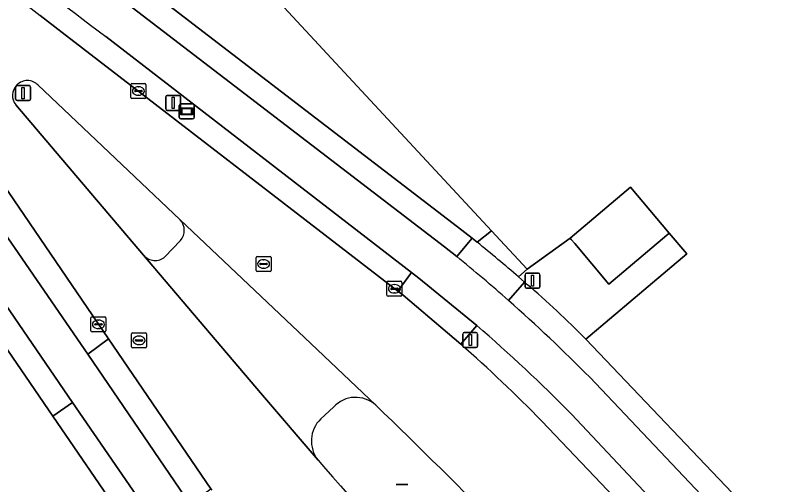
# Model space of a CAD drawing. Extents: x 156141 to 158132, y 385651 to 388333.
# Drawn here: x 156736.8 to 156788, y 386934.7 to 386966 of the extents above; entities that cross this region are included whole.
import ezdxf

# ---------------------------------------------------------------- set-up
doc = ezdxf.new("R2010")
doc.units = 0
for name, color, linetype in [('IMGEO_Berm_groen', 7, 'Continuous'), ('IMGEO_Erf', 7, 'Continuous'), ('IMGEO_Fietspad_gesloten', 7, 'Continuous'), ('IMGEO_Hek', 7, 'Continuous'), ('IMGEO_Kolk', 7, 'Continuous'), ('IMGEO_Lichtmast', 7, 'Continuous'), ('IMGEO_Pand', 7, 'Continuous'), ('IMGEO_Rijbaan_lokaal_gesloten', 7, 'Continuous'), ('IMGEO_Rijbaan_lokaal_open', 7, 'Continuous'), ('IMGEO_Rioolput', 7, 'Continuous'), ('IMGEO_Verkeersbordpaal', 7, 'Continuous'), ('IMGEO_Verklikker', 7, 'Continuous'), ('IMGEO_Voetpad_open', 7, 'Continuous'), ('IMGEO_Wegwijzer', 7, 'Continuous')]:
    doc.layers.add(name, color=color, linetype=linetype)

msp = doc.modelspace()

# ---------------------------------------------------------------- linework, layer by layer
at = {"layer": 'IMGEO_Berm_groen'}
for points in [[(156741.832, 386970.602), (156766.2, 386951.885), (156767.163, 386951.124), (156767.493, 386950.859), (156768.456, 386951.606), (156723.571, 387000)], [(156738.439, 386965.95), (156739.907, 386964.817), (156762.228, 386947.591), (156763.14, 386948.836), (156742.816, 386964.54)], [(156747.761, 386952.339), (156738.293, 386961.318)], [(156736.821, 386959.999), (156745.322, 386949.988)], [(156731.684, 386957.834), (156741.603, 386943.399), (156742.987, 386944.417), (156733.162, 386958.823)], [(156746.734, 386949.886), (156747.765, 386950.974)], [(156767.48, 386945.303), (156766.409, 386944.079)], [(156757.946, 386939.888), (156757.102, 386939.1)], [(156785.072, 386927.367), (156773.762, 386939.42)], [(156771.805, 386938.949), (156782.288, 386927.922)]]:
    msp.add_lwpolyline(points, dxfattribs=at)
for centre, radius, start, end in [((156815.086, 387062.545), 121.77, 224.02719, 233.59459), ((156804.583, 387052.508), 108.937, 224.06374, 232.61469), ((156737.589, 386960.623), 0.99, 134.9612, 219.0723), ((156737.589, 386960.622), 0.99, 44.6661, 134.9256), ((156747.013, 386951.654), 1.014, 317.8738, 42.462), ((156746.079, 386950.641), 1, 220.7916, 310.9449), ((156699.94, 386866.887), 103.493, 44.4955, 49.26165), ((156694.97, 386863.533), 107.662, 44.46606, 48.42913), ((156759.413, 386938.535), 1.996, 47.6507, 137.3178), ((156464.503, 386632.811), 426.777, 42.81399, 46.03899), ((156758.522, 386937.626), 2.047, 133.9379, 218.4367), ((157072.215, 387209.694), 417.284, 220.92302, 224.23673)]:
    msp.add_arc(centre, radius, start, end, dxfattribs=at)
at = {"layer": 'IMGEO_Erf'}
for points in [[(156732.342, 387044.151), (156710.252, 387025.336), (156705.023, 387019.998), (156723.571, 387000), (156768.456, 386951.606), (156770.824, 386949.053), (156773.682, 386951.121), (156777.696, 386954.515), (156780.274, 386951.466), (156781.445, 386950.081), (156774.729, 386944.401), (156788.01, 386930.46)], [(156743.767, 386932.728), (156739.272, 386939.277), (156727.544, 386956.441), (156725.694, 386958.96), (156722.62, 386962.904), (156721.186, 386964.606)]]:
    msp.add_lwpolyline(points, dxfattribs=at)
at = {"layer": 'IMGEO_Fietspad_gesloten'}
for points in [[(156706.234, 386981.778), (156709.004, 386979.302), (156710.003, 386978.491), (156712.957, 386975.768), (156713.312, 386975.39), (156714.574, 386974.145), (156716.475, 386972.186), (156719.009, 386969.459), (156720.557, 386967.787), (156723.178, 386964.73), (156726.912, 386960.01), (156728.687, 386957.579), (156740.591, 386940.199), (156745.086, 386933.654), (156747.974, 386929.515)], [(156766.137, 386949.899), (156765.327, 386950.551), (156741.513, 386968.824)], [(156742.816, 386964.54), (156763.14, 386948.836), (156763.62, 386948.465), (156767.48, 386945.303)], [(156748.382, 386933.44), (156741.603, 386943.399), (156731.684, 386957.834)], [(156786.675, 386929.515), (156774.983, 386941.866)], [(156773.762, 386939.42), (156785.072, 386927.367)]]:
    msp.add_lwpolyline(points, dxfattribs=at)
for centre, radius, start, end in [((156815.086, 387062.545), 121.77, 224.02719, 233.59459), ((156698.687, 386866.826), 107.008, 48.50796, 50.92542), ((156697.601, 386865.536), 108.694, 44.60779, 48.52973), ((156699.94, 386866.887), 103.493, 44.4955, 49.26165)]:
    msp.add_arc(centre, radius, start, end, dxfattribs=at)
at = {"layer": 'IMGEO_Hek'}
for points in [[(156768.456, 386951.606), (156723.571, 387000)], [(156770.824, 386949.053), (156768.456, 386951.606)]]:
    msp.add_lwpolyline(points, dxfattribs=at)
at = {"layer": 'IMGEO_Kolk'}
for p, q in [((156744.472, 386960.493), (156744.472, 386961.345)), ((156744.547, 386961.419), (156745.399, 386961.419)), ((156744.96, 386961.199), (156744.985, 386961.199)), ((156745.473, 386961.345), (156745.473, 386960.493)), ((156744.731, 386960.913), (156744.731, 386960.925)), ((156745.169, 386960.876), (156744.771, 386960.876)), ((156744.774, 386960.962), (156745.172, 386960.962)), ((156744.983, 386960.639), (156744.958, 386960.639)), ((156745.215, 386960.925), (156745.215, 386960.913)), ((156745.399, 386960.419), (156744.547, 386960.419)), ((156761.498, 386947.331), (156761.498, 386948.183)), ((156761.573, 386948.257), (156762.425, 386948.257)), ((156761.986, 386948.037), (156762.011, 386948.037)), ((156762.499, 386948.183), (156762.499, 386947.331)), ((156761.757, 386947.751), (156761.757, 386947.763)), ((156762.195, 386947.714), (156761.797, 386947.714)), ((156761.8, 386947.8), (156762.198, 386947.8)), ((156762.009, 386947.477), (156761.984, 386947.477)), ((156762.241, 386947.763), (156762.241, 386947.751)), ((156762.425, 386947.257), (156761.573, 386947.257)), ((156741.815, 386944.964), (156741.815, 386945.816)), ((156741.89, 386945.89), (156742.742, 386945.89)), ((156742.816, 386945.816), (156742.816, 386944.964)), ((156742.074, 386945.384), (156742.074, 386945.396)), ((156742.512, 386945.347), (156742.114, 386945.347)), ((156742.117, 386945.433), (156742.515, 386945.433)), ((156742.303, 386945.67), (156742.328, 386945.67)), ((156742.558, 386945.396), (156742.558, 386945.384)), ((156742.742, 386944.89), (156741.89, 386944.89)), ((156742.326, 386945.11), (156742.301, 386945.11))]:
    msp.add_line(p, q, dxfattribs=at)
for points in [[(156744.472, 386960.493), (156744.472, 386961.345)], [(156744.547, 386961.419), (156745.399, 386961.419)], [(156745.473, 386961.345), (156745.473, 386960.493)], [(156745.399, 386960.419), (156744.547, 386960.419)], [(156761.498, 386947.331), (156761.498, 386948.183)], [(156761.573, 386948.257), (156762.425, 386948.257)], [(156762.499, 386948.183), (156762.499, 386947.331)], [(156762.425, 386947.257), (156761.573, 386947.257)], [(156741.815, 386944.964), (156741.815, 386945.816)], [(156741.89, 386945.89), (156742.742, 386945.89)], [(156742.816, 386945.816), (156742.816, 386944.964)], [(156742.742, 386944.89), (156741.89, 386944.89)]]:
    msp.add_lwpolyline(points, dxfattribs=at)
for centre, radius, start, end in [((156744.549, 386961.343), 0.0765, 91.552, 178.448), ((156744.549, 386961.343), 0.0765, 91.552, 178.448), ((156745.397, 386961.343), 0.0765, 1.552, 88.448), ((156745.397, 386961.343), 0.0765, 1.552, 88.448), ((156744.771, 386960.922), 0.0403, 85.8775, 175.7526), ((156744.768, 386960.912), 0.0366, 178.938, 274.7102), ((156745.172, 386960.919), 0.043, 264.8664, 352.4533), ((156745.176, 386960.924), 0.0386, 1.7309, 96.639), ((156744.549, 386960.495), 0.0765, 181.552, 268.448), ((156744.549, 386960.495), 0.0765, 181.552, 268.448), ((156745.397, 386960.495), 0.0765, 271.552, 358.448), ((156745.397, 386960.495), 0.0765, 271.552, 358.448), ((156761.575, 386948.181), 0.0765, 91.552, 178.448), ((156761.575, 386948.181), 0.0765, 91.552, 178.448), ((156762.423, 386948.181), 0.0765, 1.552, 88.448), ((156762.423, 386948.181), 0.0765, 1.552, 88.448), ((156761.575, 386947.333), 0.0765, 181.552, 268.448), ((156761.575, 386947.333), 0.0765, 181.552, 268.448), ((156761.797, 386947.76), 0.0403, 85.8775, 175.7526), ((156761.794, 386947.75), 0.0366, 178.938, 274.7102), ((156762.198, 386947.757), 0.043, 264.8664, 352.4533), ((156762.202, 386947.762), 0.0386, 1.7309, 96.639), ((156762.423, 386947.333), 0.0765, 271.552, 358.448), ((156762.423, 386947.333), 0.0765, 271.552, 358.448), ((156741.892, 386945.814), 0.0765, 91.552, 178.448), ((156741.892, 386945.814), 0.0765, 91.552, 178.448), ((156742.74, 386945.814), 0.0765, 1.552, 88.448), ((156742.74, 386945.814), 0.0765, 1.552, 88.448), ((156742.114, 386945.393), 0.0403, 85.8775, 175.7526), ((156742.111, 386945.383), 0.0366, 178.938, 274.7102), ((156742.515, 386945.39), 0.043, 264.8664, 352.4533), ((156742.519, 386945.395), 0.0386, 1.7309, 96.639), ((156741.892, 386944.966), 0.0765, 181.552, 268.448), ((156741.892, 386944.966), 0.0765, 181.552, 268.448), ((156742.74, 386944.966), 0.0765, 271.552, 358.448), ((156742.74, 386944.966), 0.0765, 271.552, 358.448)]:
    msp.add_arc(centre, radius, start, end, dxfattribs=at)
for centre, major_axis, ratio, start_param, end_param in [((156744.959, 386960.919), (-0.387, 0.002), 0.722429, 4.712389, 7.853982), ((156744.984, 386960.919), (-0.39, 0.002), 0.717154, 1.570796, 4.712389), ((156761.985, 386947.757), (-0.387, 0.002), 0.722429, 4.712389, 7.853982), ((156762.01, 386947.757), (-0.39, 0.002), 0.717154, 1.570796, 4.712389), ((156742.302, 386945.39), (-0.387, 0.002), 0.722429, 4.712389, 7.853982), ((156742.327, 386945.39), (-0.39, 0.002), 0.717154, 1.570796, 4.712389)]:
    msp.add_ellipse(centre, major_axis=major_axis, ratio=ratio, start_param=start_param, end_param=end_param, dxfattribs=at)
at = {"layer": 'IMGEO_Lichtmast'}
for p, q in [((156746.892, 386960.625), (156747.682, 386960.625)), ((156747.682, 386960.625), (156746.892, 386960.625)), ((156746.792, 386959.725), (156746.792, 386960.525)), ((156746.792, 386960.525), (156746.792, 386959.725)), ((156747.782, 386960.525), (156747.782, 386959.725)), ((156747.782, 386959.725), (156747.782, 386960.525)), ((156747.682, 386959.625), (156746.892, 386959.625)), ((156746.892, 386959.625), (156747.682, 386959.625)), ((156766.543, 386943.947), (156766.543, 386944.747)), ((156766.543, 386944.747), (156766.543, 386943.947)), ((156766.643, 386944.847), (156767.433, 386944.847)), ((156767.433, 386944.847), (156766.643, 386944.847)), ((156767.533, 386944.747), (156767.533, 386943.947)), ((156767.533, 386943.947), (156767.533, 386944.747)), ((156767.433, 386943.847), (156766.643, 386943.847)), ((156766.643, 386943.847), (156767.433, 386943.847))]:
    msp.add_line(p, q, dxfattribs=at)
for points in [[(156747.212, 386960.5), (156747.362, 386960.5), (156747.362, 386959.75), (156747.212, 386959.75), (156747.212, 386960.5)], [(156766.963, 386944.722), (156767.113, 386944.722), (156767.113, 386943.972), (156766.963, 386943.972), (156766.963, 386944.722)]]:
    msp.add_lwpolyline(points, dxfattribs=at)
for centre, start, end in [((156746.892, 386960.525), 90, 180), ((156746.892, 386960.525), 90, 180), ((156747.682, 386960.525), 0, 90), ((156747.682, 386960.525), 360, 90), ((156746.892, 386959.725), 180, 270), ((156746.892, 386959.725), 180, 270), ((156747.682, 386959.725), 270, 0), ((156747.682, 386959.725), 270, 0), ((156766.643, 386944.747), 90, 180), ((156766.643, 386944.747), 90, 180), ((156767.433, 386944.747), 0, 90), ((156767.433, 386944.747), 360, 90), ((156766.643, 386943.947), 180, 270), ((156766.643, 386943.947), 180, 270), ((156767.433, 386943.947), 270, 0), ((156767.433, 386943.947), 270, 0)]:
    msp.add_arc(centre, 0.1, start, end, dxfattribs=at)
at = {"layer": 'IMGEO_Pand'}
msp.add_lwpolyline([(156780.247, 386951.443), (156780.274, 386951.466), (156777.696, 386954.515), (156773.682, 386951.121), (156773.745, 386951.046), (156773.984, 386950.763), (156776.26, 386948.072), (156780.115, 386951.332)], close=True, dxfattribs=at)
at = {"layer": 'IMGEO_Rijbaan_lokaal_gesloten'}
for points in [[(156766.409, 386944.079), (156762.57, 386947.327), (156762.228, 386947.591), (156739.907, 386964.817), (156738.439, 386965.95)], [(156738.293, 386961.318), (156747.761, 386952.339), (156756.432, 386944.122), (156760.758, 386940.01)], [(156756.919, 386936.354), (156753.101, 386940.823), (156745.322, 386949.988), (156736.821, 386959.999)], [(156733.162, 386958.823), (156742.987, 386944.417), (156749.785, 386934.448), (156749.855, 386934.345)], [(156782.288, 386927.922), (156771.805, 386938.949)]]:
    msp.add_lwpolyline(points, dxfattribs=at)
for centre, radius, start, end in [((156804.583, 387052.508), 108.937, 224.06374, 232.61469), ((156737.589, 386960.623), 0.99, 134.9612, 219.0723), ((156737.589, 386960.622), 0.99, 44.6661, 134.9256), ((156694.97, 386863.533), 107.662, 44.46606, 48.42913), ((156464.503, 386632.811), 426.777, 42.81399, 46.03899), ((157072.215, 387209.694), 417.284, 220.92302, 224.23673)]:
    msp.add_arc(centre, radius, start, end, dxfattribs=at)
at = {"layer": 'IMGEO_Rijbaan_lokaal_open'}
for points in [[(156760.758, 386940.01), (156756.432, 386944.122), (156747.761, 386952.339)], [(156770.253, 386948.545), (156770.824, 386949.053), (156768.456, 386951.606), (156767.493, 386950.859)], [(156747.765, 386950.974), (156746.734, 386949.886)], [(156745.322, 386949.988), (156753.101, 386940.823), (156756.919, 386936.354)], [(156757.102, 386939.1), (156757.946, 386939.888)]]:
    msp.add_lwpolyline(points, dxfattribs=at)
for points in [[(156762.228, 386947.591), (156762.57, 386947.327), (156766.409, 386944.079), (156767.48, 386945.303), (156763.62, 386948.465), (156763.14, 386948.836)], [(156741.603, 386943.399), (156748.382, 386933.44), (156749.785, 386934.448), (156742.987, 386944.417)]]:
    msp.add_lwpolyline(points, close=True, dxfattribs=at)
for centre, radius, start, end in [((156747.013, 386951.654), 1.014, 317.8738, 42.462), ((156707.702, 386876.741), 95.229, 48.93977, 51.10691), ((156746.079, 386950.641), 1, 220.7916, 310.9449), ((156759.413, 386938.535), 1.996, 47.6507, 137.3178), ((156758.522, 386937.626), 2.047, 133.9379, 218.4367)]:
    msp.add_arc(centre, radius, start, end, dxfattribs=at)
at = {"layer": 'IMGEO_Rioolput'}
for p, q in [((156752.872, 386949.907), (156753.724, 386949.907)), ((156752.797, 386948.981), (156752.797, 386949.833)), ((156753.056, 386949.401), (156753.056, 386949.413)), ((156753.494, 386949.364), (156753.096, 386949.364)), ((156753.099, 386949.45), (156753.497, 386949.45)), ((156753.285, 386949.687), (156753.31, 386949.687)), ((156753.54, 386949.413), (156753.54, 386949.401)), ((156753.798, 386949.833), (156753.798, 386948.981)), ((156753.724, 386948.907), (156752.872, 386948.907)), ((156753.308, 386949.127), (156753.283, 386949.127)), ((156744.513, 386943.898), (156744.513, 386944.75)), ((156744.588, 386944.824), (156745.44, 386944.824)), ((156745.514, 386944.75), (156745.514, 386943.898)), ((156744.772, 386944.318), (156744.772, 386944.33)), ((156745.21, 386944.281), (156744.812, 386944.281)), ((156744.815, 386944.367), (156745.213, 386944.367)), ((156745.001, 386944.604), (156745.026, 386944.604)), ((156745.256, 386944.33), (156745.256, 386944.318)), ((156745.44, 386943.824), (156744.588, 386943.824)), ((156745.024, 386944.044), (156744.999, 386944.044))]:
    msp.add_line(p, q, dxfattribs=at)
for points in [[(156752.872, 386949.907), (156753.724, 386949.907)], [(156752.797, 386948.981), (156752.797, 386949.833)], [(156753.798, 386949.833), (156753.798, 386948.981)], [(156753.724, 386948.907), (156752.872, 386948.907)], [(156744.513, 386943.898), (156744.513, 386944.75)], [(156744.588, 386944.824), (156745.44, 386944.824)], [(156745.514, 386944.75), (156745.514, 386943.898)], [(156745.44, 386943.824), (156744.588, 386943.824)]]:
    msp.add_lwpolyline(points, dxfattribs=at)
for centre, radius, start, end in [((156752.874, 386949.831), 0.0765, 91.552, 178.448), ((156752.874, 386949.831), 0.0765, 91.552, 178.448), ((156753.722, 386949.831), 0.0765, 1.552, 88.448), ((156753.722, 386949.831), 0.0765, 1.552, 88.448), ((156753.096, 386949.41), 0.0403, 85.8775, 175.7526), ((156753.093, 386949.4), 0.0366, 178.938, 274.7102), ((156753.497, 386949.407), 0.043, 264.8664, 352.4533), ((156753.501, 386949.412), 0.0386, 1.7309, 96.639), ((156752.874, 386948.983), 0.0765, 181.552, 268.448), ((156752.874, 386948.983), 0.0765, 181.552, 268.448), ((156753.722, 386948.983), 0.0765, 271.552, 358.448), ((156753.722, 386948.983), 0.0765, 271.552, 358.448), ((156744.59, 386944.748), 0.0765, 91.552, 178.448), ((156744.59, 386944.748), 0.0765, 91.552, 178.448), ((156745.438, 386944.748), 0.0765, 1.552, 88.448), ((156745.438, 386944.748), 0.0765, 1.552, 88.448), ((156744.812, 386944.327), 0.0403, 85.8775, 175.7526), ((156744.809, 386944.317), 0.0366, 178.938, 274.7102), ((156745.213, 386944.324), 0.043, 264.8664, 352.4533), ((156745.217, 386944.329), 0.0386, 1.7309, 96.639), ((156744.59, 386943.9), 0.0765, 181.552, 268.448), ((156744.59, 386943.9), 0.0765, 181.552, 268.448), ((156745.438, 386943.9), 0.0765, 271.552, 358.448), ((156745.438, 386943.9), 0.0765, 271.552, 358.448)]:
    msp.add_arc(centre, radius, start, end, dxfattribs=at)
for centre, major_axis, ratio, start_param, end_param in [((156753.284, 386949.407), (-0.387, 0.002), 0.722429, 4.712389, 7.853982), ((156753.309, 386949.407), (-0.39, 0.002), 0.717154, 1.570796, 4.712389), ((156745, 386944.324), (-0.387, 0.002), 0.722429, 4.712389, 7.853982), ((156745.025, 386944.324), (-0.39, 0.002), 0.717154, 1.570796, 4.712389)]:
    msp.add_ellipse(centre, major_axis=major_axis, ratio=ratio, start_param=start_param, end_param=end_param, dxfattribs=at)
at = {"layer": 'IMGEO_Verkeersbordpaal'}
for p, q in [((156736.808, 386960.376), (156736.808, 386961.176)), ((156736.808, 386961.176), (156736.808, 386960.376)), ((156736.908, 386961.276), (156737.698, 386961.276)), ((156737.698, 386961.276), (156736.908, 386961.276)), ((156737.798, 386961.176), (156737.798, 386960.376)), ((156737.798, 386960.376), (156737.798, 386961.176)), ((156737.698, 386960.276), (156736.908, 386960.276)), ((156736.908, 386960.276), (156737.698, 386960.276)), ((156770.683, 386947.896), (156770.683, 386948.696)), ((156770.683, 386948.696), (156770.683, 386947.896)), ((156770.783, 386948.796), (156771.573, 386948.796)), ((156771.573, 386948.796), (156770.783, 386948.796)), ((156771.673, 386948.696), (156771.673, 386947.896)), ((156771.673, 386947.896), (156771.673, 386948.696)), ((156771.573, 386947.796), (156770.783, 386947.796)), ((156770.783, 386947.796), (156771.573, 386947.796))]:
    msp.add_line(p, q, dxfattribs=at)
for points in [[(156737.228, 386961.151), (156737.378, 386961.151), (156737.378, 386960.401), (156737.228, 386960.401), (156737.228, 386961.151)], [(156771.103, 386948.671), (156771.253, 386948.671), (156771.253, 386947.921), (156771.103, 386947.921), (156771.103, 386948.671)]]:
    msp.add_lwpolyline(points, dxfattribs=at)
for centre, start, end in [((156736.908, 386961.176), 90, 180), ((156736.908, 386961.176), 90, 180), ((156737.698, 386961.176), 0, 90), ((156737.698, 386961.176), 360, 90), ((156736.908, 386960.376), 180, 270), ((156736.908, 386960.376), 180, 270), ((156737.698, 386960.376), 270, 0), ((156737.698, 386960.376), 270, 0), ((156770.783, 386948.696), 90, 180), ((156770.783, 386948.696), 90, 180), ((156771.573, 386948.696), 0, 90), ((156771.573, 386948.696), 360, 90), ((156770.783, 386947.896), 180, 270), ((156770.783, 386947.896), 180, 270), ((156771.573, 386947.896), 270, 0), ((156771.573, 386947.896), 270, 0)]:
    msp.add_arc(centre, 0.1, start, end, dxfattribs=at)
at = {"layer": 'IMGEO_Verklikker'}
for p, q in [((156762.106, 386934.726), (156762.896, 386934.726)), ((156762.896, 386934.726), (156762.106, 386934.726))]:
    msp.add_line(p, q, dxfattribs=at)
at = {"layer": 'IMGEO_Voetpad_open'}
for points in [[(156721.186, 386964.606), (156722.62, 386962.904), (156725.694, 386958.96), (156727.544, 386956.441), (156739.272, 386939.277), (156740.591, 386940.199), (156728.687, 386957.579), (156726.912, 386960.01), (156723.178, 386964.73), (156720.557, 386967.787), (156719.009, 386969.459), (156716.475, 386972.186), (156714.574, 386974.145), (156713.312, 386975.39), (156712.265, 386974.194), (156716.81, 386969.457)], [(156741.513, 386968.824), (156765.327, 386950.551), (156766.137, 386949.899), (156767.163, 386951.124), (156766.2, 386951.885), (156741.832, 386970.602)], [(156781.445, 386950.081), (156780.274, 386951.466), (156780.247, 386951.443), (156780.115, 386951.332), (156776.26, 386948.072), (156773.984, 386950.763), (156773.745, 386951.046), (156773.682, 386951.121), (156770.824, 386949.053), (156770.253, 386948.545), (156770.45, 386948.373), (156770.647, 386948.2), (156770.719, 386948.137), (156770.791, 386948.074)], [(156767.493, 386950.859), (156767.163, 386951.124), (156766.137, 386949.899)], [(156774.729, 386944.401), (156781.445, 386950.081)], [(156769.581, 386946.98), (156770.647, 386948.2), (156770.45, 386948.373), (156770.253, 386948.545)], [(156770.791, 386948.074), (156770.719, 386948.137), (156770.647, 386948.2), (156769.581, 386946.98)], [(156788.01, 386930.46), (156774.729, 386944.401)], [(156774.983, 386941.866), (156786.675, 386929.515)]]:
    msp.add_lwpolyline(points, dxfattribs=at)
msp.add_lwpolyline([(156739.272, 386939.277), (156743.767, 386932.728), (156745.086, 386933.654), (156740.591, 386940.199)], close=True, dxfattribs=at)
for centre, radius, start, end in [((156707.702, 386876.741), 95.229, 48.93977, 51.10691), ((156698.687, 386866.826), 107.008, 48.50796, 50.92542), ((156731.351, 386901.841), 60.77, 44.45471, 49.53353), ((156731.351, 386901.841), 60.77, 44.45471, 49.53353), ((156697.601, 386865.536), 108.694, 44.60779, 48.52973)]:
    msp.add_arc(centre, radius, start, end, dxfattribs=at)
at = {"layer": 'IMGEO_Wegwijzer'}
for p, q in [((156747.69, 386959.159), (156747.69, 386959.959)), ((156747.69, 386959.959), (156747.69, 386959.159)), ((156747.79, 386960.059), (156748.58, 386960.059)), ((156748.58, 386960.059), (156747.79, 386960.059)), ((156748.68, 386959.959), (156748.68, 386959.159)), ((156748.68, 386959.159), (156748.68, 386959.959)), ((156748.58, 386959.059), (156747.79, 386959.059)), ((156747.79, 386959.059), (156748.58, 386959.059))]:
    msp.add_line(p, q, dxfattribs=at)
for points in [[(156747.791, 386959.791), (156748.579, 386959.791), (156748.579, 386959.327), (156747.791, 386959.327), (156747.791, 386959.791)], [(156747.856, 386959.726), (156747.856, 386959.392), (156748.514, 386959.392), (156748.514, 386959.726), (156747.856, 386959.726)]]:
    msp.add_lwpolyline(points, dxfattribs=at)
for centre, start, end in [((156747.79, 386959.959), 90, 180), ((156747.79, 386959.959), 90, 180), ((156748.58, 386959.959), 0, 90), ((156748.58, 386959.959), 360, 90), ((156747.79, 386959.159), 180, 270), ((156747.79, 386959.159), 180, 270), ((156748.58, 386959.159), 270, 0), ((156748.58, 386959.159), 270, 0)]:
    msp.add_arc(centre, 0.1, start, end, dxfattribs=at)

doc.saveas('drawing.dxf')
